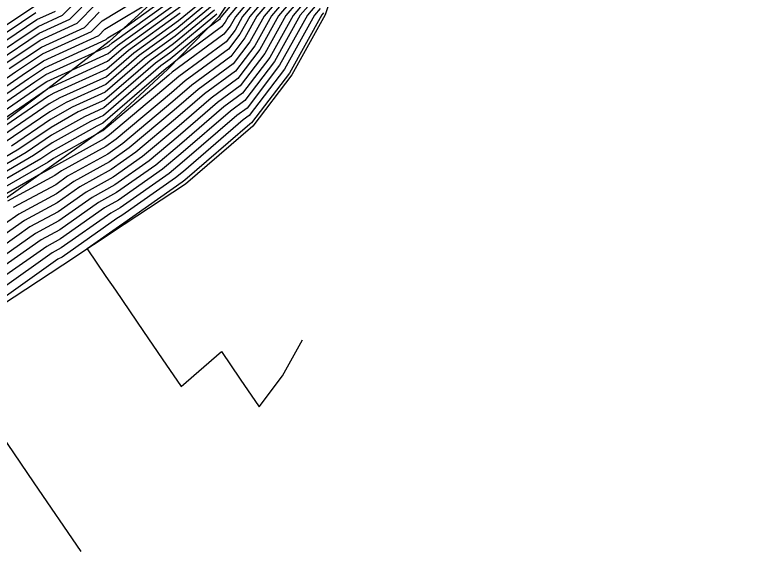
# Model space of a CAD drawing. Extents: x 2188792 to 2191981, y 386090 to 389710.
# Drawn here: x 2191069.9 to 2191153.9, y 388354.6 to 388415.2 of the extents above; entities that cross this region are included whole.
import ezdxf

# ---------------------------------------------------------------- set-up
doc = ezdxf.new("R2010")
doc.units = 0
for name, color, linetype in [('DTM Contours Major', 7, 'Continuous'), ('DTM Contours Minor', 7, 'Continuous'), ('PH Exist DTM Breakline', 7, 'Continuous')]:
    doc.layers.add(name, color=color, linetype=linetype)

msp = doc.modelspace()

# ---------------------------------------------------------------- linework, layer by layer
at = {"layer": 'DTM Contours Major'}
for points in [[(2191100.347, 388421.355), (2191094.968, 388414.979), (2191094.369, 388413.902), (2191093.669, 388412.982), (2191087.803, 388408.68), (2191087.402, 388408.334), (2191079.908, 388402.028), (2191079.858, 388401.993), (2191079.26, 388401.662), (2191074.294, 388398.865), (2191073.706, 388398.464), (2191068.5, 388395.466)], [(2191102.284, 388418.888), (2191099.063, 388415.069), (2191097.179, 388411.685), (2191094.979, 388408.794), (2191091.466, 388406.217), (2191088.156, 388403.365), (2191083.668, 388399.588), (2191080.868, 388397.623), (2191077.303, 388395.65), (2191074.73, 388393.835), (2191070.99, 388391.818), (2191068.696, 388390.192)], [(2191066.432, 388402.743), (2191072.902, 388407.184), (2191073.542, 388407.614), (2191076.47, 388408.955), (2191080.51, 388410.792), (2191081.584, 388411.722), (2191089.082, 388417.116)], [(2191104.222, 388416.42), (2191103.158, 388415.159), (2191099.989, 388409.467), (2191096.29, 388404.606), (2191095.129, 388403.755), (2191088.91, 388398.396), (2191087.427, 388397.149), (2191081.877, 388393.253), (2191080.797, 388392.655), (2191075.182, 388388.695), (2191074.158, 388388.143), (2191068.462, 388384.105)], [(2191092.321, 388416.228), (2191088.124, 388412.768), (2191084.653, 388410.27), (2191080.172, 388406.392), (2191076.418, 388404.685), (2191073.947, 388403.294), (2191069.533, 388400.281)], [(2191065.638, 388410.977), (2191072.296, 388415.454)], [(2191069.27, 388409.081), (2191072.919, 388411.534), (2191077.805, 388413.771), (2191079.481, 388415.484)]]:
    msp.add_lwpolyline(points, dxfattribs=at)
at = {"layer": 'DTM Contours Minor'}
for points in [[(2191099.572, 388422.342), (2191093.33, 388414.943), (2191093.245, 388414.789), (2191093.145, 388414.658), (2191091.889, 388413.737), (2191087.55, 388410.159), (2191086.494, 388409.399), (2191079.969, 388403.752), (2191078.509, 388403.088), (2191074.155, 388400.636), (2191072.037, 388399.191), (2191068.065, 388396.904)], [(2191099.959, 388421.849), (2191094.149, 388414.961), (2191093.807, 388414.346), (2191093.407, 388413.82), (2191088.388, 388410.138), (2191087.358, 388409.289), (2191087.107, 388409.109), (2191079.902, 388402.872), (2191079.206, 388402.556), (2191074.225, 388399.751), (2191072.871, 388398.827), (2191068.282, 388396.185)], [(2191100.734, 388420.862), (2191095.787, 388414.997), (2191094.931, 388413.459), (2191093.931, 388412.145), (2191088.536, 388408.187), (2191087.553, 388407.34), (2191080.66, 388401.54), (2191080.06, 388401.119), (2191074.509, 388398.046), (2191074.368, 388397.947), (2191072.871, 388397.139), (2191068.718, 388394.748)], [(2191065.837, 388405.846), (2191069.997, 388408.701), (2191073.044, 388410.75), (2191078.626, 388413.306), (2191079.813, 388414.519), (2191089.809, 388420.58)], [(2191101.122, 388420.368), (2191096.606, 388415.015), (2191095.493, 388413.015), (2191094.193, 388411.307), (2191089.268, 388407.695), (2191087.704, 388406.347), (2191081.412, 388401.052), (2191080.262, 388400.245), (2191075.207, 388397.447), (2191074.459, 388396.919), (2191069.09, 388394.023)], [(2191101.509, 388419.875), (2191097.425, 388415.033), (2191096.055, 388412.572), (2191094.455, 388410.469), (2191090.001, 388407.202), (2191087.854, 388405.353), (2191082.164, 388400.564), (2191080.464, 388399.371), (2191075.906, 388396.848), (2191074.549, 388395.891), (2191069.723, 388393.288)], [(2191101.897, 388419.381), (2191098.244, 388415.051), (2191096.617, 388412.128), (2191094.717, 388409.632), (2191090.734, 388406.71), (2191088.005, 388404.359), (2191082.916, 388400.076), (2191080.666, 388398.497), (2191076.605, 388396.249), (2191074.639, 388394.863), (2191070.357, 388392.553), (2191068.743, 388391.409)], [(2191066.134, 388404.295), (2191071.449, 388407.942), (2191073.293, 388409.182), (2191080.269, 388412.377), (2191080.476, 388412.588), (2191082.244, 388413.66), (2191089.466, 388418.856)], [(2191067.091, 388410.219), (2191072.546, 388413.886), (2191075.34, 388415.166), (2191078.485, 388418.38)], [(2191102.672, 388418.394), (2191099.882, 388415.087), (2191097.741, 388411.241), (2191095.241, 388407.957), (2191092.199, 388405.725), (2191088.307, 388402.371), (2191084.42, 388399.1), (2191081.07, 388396.749), (2191078.002, 388395.051), (2191074.82, 388392.807), (2191071.624, 388391.083), (2191068.649, 388388.974)], [(2191066.283, 388403.519), (2191072.176, 388407.563), (2191073.417, 388408.398), (2191079.1, 388411), (2191080.578, 388411.672), (2191080.971, 388412.012), (2191089.274, 388417.986)], [(2191067.817, 388409.839), (2191072.67, 388413.102), (2191076.162, 388414.701), (2191078.817, 388417.414)], [(2191103.447, 388417.407), (2191101.52, 388415.123), (2191098.865, 388410.354), (2191095.765, 388406.281), (2191093.664, 388404.74), (2191088.608, 388400.384), (2191085.924, 388398.125), (2191081.474, 388395.001), (2191079.4, 388393.853), (2191075.001, 388390.751), (2191072.891, 388389.613), (2191068.556, 388386.539)], [(2191103.059, 388417.901), (2191100.701, 388415.105), (2191098.303, 388410.798), (2191095.503, 388407.119), (2191092.931, 388405.232), (2191088.457, 388401.378), (2191085.172, 388398.612), (2191081.272, 388395.875), (2191078.701, 388394.452), (2191074.91, 388391.779), (2191072.257, 388390.348), (2191068.603, 388387.757)], [(2191065.986, 388405.07), (2191070.723, 388408.322), (2191073.168, 388409.966), (2191079.448, 388412.841), (2191080.145, 388413.554), (2191086.089, 388417.158)], [(2191091.769, 388417.197), (2191088.508, 388414.507), (2191083.425, 388410.851), (2191080.307, 388408.152), (2191075.024, 388405.75), (2191073.809, 388405.065), (2191067.864, 388401.008)], [(2191103.835, 388416.914), (2191102.339, 388415.141), (2191099.427, 388409.911), (2191096.027, 388405.444), (2191094.397, 388404.247), (2191088.759, 388399.39), (2191086.675, 388397.637), (2191081.676, 388394.127), (2191080.098, 388393.254), (2191075.091, 388389.723), (2191073.525, 388388.878), (2191068.509, 388385.322)], [(2191092.045, 388416.712), (2191088.316, 388413.638), (2191084.039, 388410.561), (2191080.24, 388407.272), (2191075.721, 388405.217), (2191073.878, 388404.179), (2191068.699, 388400.645)], [(2191064.912, 388411.357), (2191072.172, 388416.238)], [(2191066.58, 388401.967), (2191073.629, 388406.804), (2191073.667, 388406.83), (2191073.841, 388406.91), (2191080.443, 388409.912), (2191082.198, 388411.432), (2191088.891, 388416.247)], [(2191092.597, 388415.744), (2191087.933, 388411.898), (2191085.266, 388409.98), (2191080.104, 388405.512), (2191077.115, 388404.153), (2191074.017, 388402.408), (2191070.368, 388399.918), (2191067.63, 388398.341)], [(2191104.61, 388415.927), (2191103.977, 388415.177), (2191100.551, 388409.024), (2191096.552, 388403.768), (2191095.862, 388403.262), (2191089.06, 388397.402), (2191088.179, 388396.661), (2191082.079, 388392.379), (2191081.496, 388392.056), (2191075.272, 388387.667), (2191074.792, 388387.408), (2191068.415, 388382.887)], [(2191068.544, 388409.46), (2191072.795, 388412.318), (2191076.983, 388414.236), (2191079.149, 388416.449)], [(2191066.365, 388410.598), (2191072.421, 388414.67), (2191074.519, 388415.631)], [(2191088.699, 388415.377), (2191082.812, 388411.141), (2191080.375, 388409.032), (2191074.327, 388406.282), (2191073.739, 388405.951), (2191067.03, 388401.372)], [(2191092.873, 388415.26), (2191087.741, 388411.029), (2191085.88, 388409.69), (2191080.037, 388404.632), (2191077.812, 388403.621), (2191074.086, 388401.522), (2191071.202, 388399.554), (2191067.847, 388397.623)], [(2191104.997, 388415.433), (2191104.796, 388415.195), (2191101.113, 388408.58), (2191096.814, 388402.931), (2191096.595, 388402.77), (2191089.211, 388396.408), (2191088.931, 388396.173), (2191082.281, 388391.505), (2191082.194, 388391.457), (2191078.123, 388388.586), (2191080.262, 388385.457), (2191081.332, 388383.89), (2191084.525, 388379.217), (2191086.66, 388376.091), (2191088.797, 388372.964), (2191093.382, 388376.914), (2191095.519, 388373.785), (2191097.657, 388370.654), (2191100.316, 388374.147), (2191102.593, 388378.237)]]:
    msp.add_lwpolyline(points, dxfattribs=at)
at = {"layer": 'PH Exist DTM Breakline'}
for points in [[(2191141.511, 388538.027), (2191140.216, 388530.25), (2191137.369, 388520.58), (2191137.272, 388510.726), (2191137.628, 388505.067), (2191136.756, 388499.358), (2191134.151, 388491.394), (2191130.466, 388482.214), (2191125.63, 388475.25), (2191120.214, 388470.244), (2191116.606, 388463.33), (2191112.182, 388454.939), (2191108.274, 388449.267), (2191104.366, 388443.594), (2191099.67, 388436.041), (2191092.906, 388425.935), (2191089.844, 388420.575), (2191080.617, 388412.18), (2191073.674, 388406.78), (2191066.664, 388401.531), (2191061.179, 388397.264), (2191055.695, 388392.997)], [(2191153.929, 388502.428), (2191153.554, 388500.423), (2191152.556, 388492.186), (2191150.671, 388485.823), (2191147.61, 388480.027), (2191139.748, 388473.889), (2191134.718, 388468.632), (2191129.687, 388463.375), (2191124.657, 388458.117), (2191118.428, 388448.057), (2191113.154, 388437.512), (2191110.457, 388430.267), (2191107.403, 388421.868), (2191105.178, 388415.203), (2191101.375, 388408.374), (2191096.936, 388402.541), (2191089.281, 388395.946), (2191082.317, 388391.352), (2191075.352, 388386.758), (2191068.387, 388382.164), (2191061.423, 388377.571)], [(2191103.69, 388432.687), (2191098.704, 388423.448), (2191093.057, 388414.937), (2191087.298, 388409.019), (2191079.84, 388402.072), (2191074.347, 388398.184), (2191068.854, 388394.296), (2191063.362, 388390.407), (2191054.933, 388385.113), (2191046.504, 388379.819), (2191038.076, 388374.525), (2191030.257, 388369.667), (2191022.439, 388364.809), (2191014.62, 388359.951), (2191008.079, 388355.917)], [(2191025.53, 388354.371), (2191032.709, 388359.011), (2191039.887, 388363.651), (2191047.066, 388368.291), (2191054.244, 388372.931), (2191061.423, 388377.571), (2191066.753, 388369.783), (2191072.083, 388361.995), (2191077.413, 388354.207)]]:
    msp.add_lwpolyline(points, dxfattribs=at)

doc.saveas('drawing.dxf')
